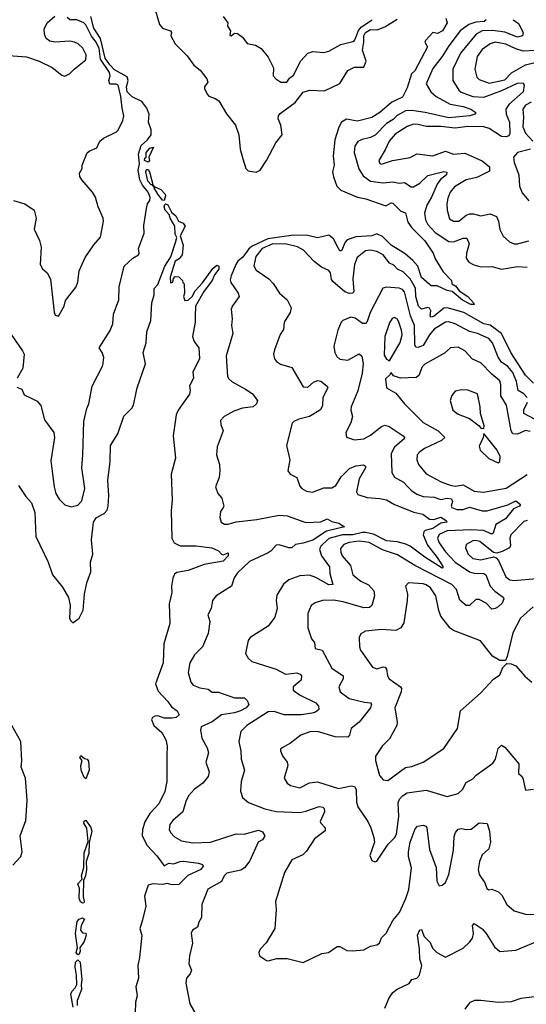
# Model space of a CAD drawing. Extents: x 1468344 to 1613994, y 525695 to 643861.
# Tile 329 of 427: x 1543402 to 1546570, y 620272 to 626425. Entities that reach past the tile are written whole.
import ezdxf

# ---------------------------------------------------------------- set-up
doc = ezdxf.new("R2010")
doc.units = 0

msp = doc.modelspace()

# ---------------------------------------------------------------- linework, layer by layer
at = {"layer": '0CON10XD'}
for points in [[(1543305.9, 626204.1), (1543445, 626192.5), (1543525, 626166), (1543605, 626126), (1543665, 626078.8), (1543685, 626071.2), (1543714.1, 626085.9), (1543743.2, 626116.8), (1543815, 626173.8), (1543817.1, 626205), (1543797.6, 626247.6), (1543767.1, 626275), (1543744.6, 626284.6), (1543715, 626290.5), (1543625, 626285.5), (1543591.7, 626291.7), (1543567.9, 626307.9), (1543557.1, 626335), (1543555.5, 626365.5), (1543573.2, 626405), (1543622.1, 626447.9)], [(1543385, 624128.8), (1543415.6, 624115.6), (1543430.7, 624080.7), (1543478.6, 624058.6), (1543511.7, 624041.7), (1543534.2, 624015), (1543557.5, 623925), (1543616, 623845), (1543620, 623815), (1543597.7, 623667.7), (1543617.1, 623505), (1543629.2, 623465), (1543649.2, 623429.2), (1543685, 623393.3), (1543725, 623381.2), (1543765, 623392), (1543791.4, 623418.6), (1543809.2, 623495), (1543790, 623625), (1543797.8, 623705), (1543802.3, 623915), (1543821.1, 623995), (1543834.5, 624025.5), (1543854.5, 624135.5), (1543922.9, 624265), (1543927.5, 624315), (1543918.8, 624345), (1543900, 624375), (1543968.2, 624481.8), (1543985.6, 624525), (1543989.4, 624585), (1544021.8, 624675), (1544023.8, 624756.2), (1544055.6, 624884.4), (1544108.8, 624935), (1544145.7, 624955), (1544150, 624965), (1544145.5, 624995), (1544180, 625090), (1544178.3, 625138.3), (1544195.8, 625245), (1544201.2, 625275), (1544216, 625295), (1544218.7, 625315), (1544205, 625348.2), (1544170.2, 625390.2), (1544153.3, 625425), (1544143.8, 625485), (1544150.6, 625525), (1544144.7, 625585), (1544161.8, 625638.2), (1544202.2, 625675), (1544224, 625705), (1544225, 625736.7), (1544207.4, 625785), (1544212.1, 625835), (1544197.1, 625872.9), (1544165, 625913.2), (1544105, 625943.1), (1544074.3, 625975), (1544069.4, 626005), (1544081.4, 626045), (1544075, 626067.9), (1543995, 626112.1), (1543965, 626142.3), (1543935.8, 626185), (1543908, 626308), (1543865, 626371.2), (1543847.1, 626445)], [(1544042, 625872), (1544034.3, 625945), (1544017.3, 626015), (1544005, 626022.9), (1543965, 626022.5), (1543960, 626045), (1543968.1, 626075), (1543964.8, 626095), (1543907.8, 626177.8), (1543898.5, 626245), (1543881.4, 626285), (1543851, 626321), (1543815, 626392), (1543802.4, 626405), (1543760, 626425), (1543714.8, 626424.8), (1543699.4, 626439.4)], [(1544250.6, 626479.4), (1544276.2, 626395), (1544295, 626371.8), (1544345.8, 626355), (1544351.4, 626345), (1544348.1, 626325), (1544373.4, 626273.4), (1544449.6, 626199.6), (1544491.2, 626141.2), (1544529.8, 626109.8), (1544572.9, 626055), (1544579.2, 626035), (1544557.5, 626005), (1544557.1, 625995), (1544575, 625958.8), (1544585, 625946.2), (1544625, 625932), (1544646.9, 625916.9), (1544695, 625836.2), (1544750.8, 625765), (1544772.9, 625705), (1544780, 625615), (1544797.8, 625555), (1544816, 625495), (1544830.3, 625480.3), (1544881.7, 625471.7), (1544905, 625484.3), (1544946.4, 625545), (1545004.7, 625655.3), (1545042.5, 625705), (1545034.9, 625765), (1545019, 625805), (1545021, 625825), (1545030.4, 625839.6), (1545125, 625907.1), (1545175, 625971.1), (1545215, 625984), (1545309, 625981), (1545405, 626025.2), (1545455, 626107.4), (1545495, 626128), (1545555, 626129), (1545567.8, 626165), (1545545.4, 626235), (1545555.1, 626285), (1545554.5, 626325), (1545564.3, 626345), (1545595, 626363.8), (1545637.7, 626362.3), (1545685, 626380), (1545761.7, 626428.3)], [(1546067.1, 626435), (1546075.6, 626405), (1546045.4, 626355), (1546015, 626339.1), (1545985, 626345.7), (1545939.6, 626295), (1545935.6, 626285), (1545953.1, 626255), (1545874, 626105), (1545852.5, 626087.5), (1545825, 625998.8), (1545795, 625941.2), (1545730, 625910), (1545654.5, 625845), (1545605, 625813.5), (1545515, 625791.8), (1545445, 625803.8), (1545415, 625784.6), (1545397.1, 625752.9), (1545373.9, 625675), (1545363.4, 625575), (1545368.9, 625515), (1545359.2, 625475), (1545363.6, 625443.6), (1545385.5, 625385), (1545410.1, 625360.1), (1545515, 625315.2), (1545565.8, 625305.8), (1545685, 625264.5), (1545696.1, 625263.9), (1545725, 625281.4), (1545735, 625278.1), (1545785, 625229.4), (1545815, 625218.8), (1545830.3, 625160.3), (1545855.2, 625125.2), (1545935, 625043.3), (1545988.1, 624965), (1546001.1, 624931.1), (1546050, 624850), (1546103.3, 624795), (1546105, 624773.3), (1546129.3, 624759.3), (1546150.7, 624730.7), (1546204.3, 624695), (1546240.6, 624655), (1546243.3, 624645), (1546224.3, 624645), (1546172, 624672), (1546106.9, 624726.9), (1546075, 624731.9), (1546012.3, 624762.3), (1545975, 624761.2), (1545965, 624770), (1545915, 624813.1), (1545891.2, 624885), (1545859.8, 624919.8), (1545811.8, 624961.8), (1545725, 625015.3), (1545671, 625071), (1545635, 625086.4), (1545605, 625074.1), (1545505, 625068.5), (1545450.1, 625049.9), (1545437.6, 625035), (1545415, 624980.5), (1545405, 624981.5), (1545395, 624994.6), (1545365, 625056.2), (1545335, 625078.7), (1545265, 625062.6), (1545205, 625076.7), (1545115, 625078.9), (1544954.6, 625055.4), (1544855, 625008.9), (1544835, 624993.1), (1544798.5, 624941.5), (1544767, 624915), (1544753.6, 624895), (1544723.8, 624825), (1544719.4, 624799.4), (1544722.9, 624782.9), (1544768.9, 624715), (1544774.3, 624695.7), (1544732.2, 624637.8), (1544724.4, 624615), (1544730.5, 624555), (1544726.5, 624515), (1544734.4, 624465), (1544693.6, 624325), (1544702.5, 624195), (1544709.8, 624179.8), (1544731.1, 624161.1), (1544815, 624116.7), (1544855, 624088.6), (1544890, 624045), (1544883.8, 624025), (1544861.2, 624005), (1544795, 623996.9), (1544740.4, 623979.6), (1544680, 623945), (1544658.7, 623921.3), (1544660, 623895), (1544675.6, 623855), (1544636.4, 623755), (1544633.1, 623705), (1544651.5, 623645), (1544652.9, 623605), (1544648.6, 623565), (1544626, 623505), (1544640.8, 623465), (1544665.8, 623435.8), (1544678.8, 623385), (1544675, 623377.5), (1544657.5, 623352.5), (1544654.3, 623314.3), (1544662, 623285), (1544682.5, 623272.5), (1544705, 623271.5), (1544755, 623288), (1544885, 623301), (1545025, 623328.5), (1545075, 623324.7), (1545192, 623282), (1545285, 623287.6), (1545325, 623306), (1545355, 623288.8), (1545398.5, 623278.5), (1545432.5, 623255), (1545320.3, 623229.7), (1545235, 623172.5), (1545175, 623153), (1545127.5, 623145), (1545105, 623123.8), (1545085, 623124.2), (1545025, 623144.3), (1545005, 623140.8), (1544974, 623105), (1544956.2, 623093.8), (1544840.2, 623039.8), (1544765, 622968), (1544742.8, 622937.2), (1544726.2, 622885), (1544630, 622825), (1544608, 622795), (1544598.6, 622745), (1544578.9, 622705), (1544590.6, 622665), (1544581.4, 622588.6), (1544544.5, 622505), (1544495.4, 622455), (1544465.4, 622405), (1544456.2, 622346.2), (1544472, 622285), (1544486.4, 622266.4), (1544528.8, 622248.8), (1544580.5, 622240.5), (1544605, 622222), (1544645, 622222.3), (1544745, 622188.2), (1544807.2, 622187.2), (1544825, 622171.2), (1544835.6, 622145), (1544819.1, 622125), (1544783.5, 622105), (1544745, 622092.5), (1544665, 622080.6), (1544605, 622037.9), (1544537.1, 622005), (1544531.9, 621985), (1544541.1, 621935), (1544574.4, 621875), (1544583, 621843), (1544567.1, 621785), (1544587.1, 621725), (1544580, 621695), (1544547.1, 621655), (1544495, 621615.5), (1544458.5, 621575), (1544440.7, 621539.3), (1544422.2, 621475), (1544360.1, 621419.9), (1544341.1, 621395), (1544337.8, 621365), (1544344.7, 621344.7), (1544369.4, 621319.4), (1544415, 621294.4), (1544485, 621281.1), (1544595, 621284.4), (1544755, 621338.1), (1544805, 621335.9), (1544895, 621359.7), (1544920.9, 621350.9), (1544935.8, 621325), (1544920.6, 621299.4), (1544894.4, 621285), (1544841.8, 621168.2), (1544808.6, 621125), (1544785, 621111.1), (1544697.9, 621092.1), (1544680, 621075), (1544665, 621040), (1544577.7, 620992.3), (1544541.2, 620895), (1544540, 620815), (1544522, 620785), (1544514, 620755), (1544483.8, 620735), (1544474.2, 620715.8), (1544482, 620655), (1544464.2, 620575), (1544460.8, 620525), (1544477.1, 620485), (1544467.5, 620462.5), (1544444.4, 620435.6), (1544442, 620405), (1544466, 620275), (1544511.2, 620195)], [(1544675.6, 626445), (1544703.1, 626405), (1544702.5, 626385), (1544720, 626355), (1544717, 626327), (1544725, 626324.2), (1544745, 626340), (1544765, 626339.2), (1544796, 626315), (1544825, 626276.7), (1544877.5, 626265), (1544911.2, 626245), (1544955, 626190), (1544988.6, 626125), (1544986.7, 626075), (1545003.3, 626055), (1545034.4, 626034.4), (1545072.5, 626035), (1545090.3, 626059.7), (1545115, 626078), (1545161.1, 626168.9), (1545203.3, 626215), (1545235, 626225.7), (1545305, 626220), (1545335, 626227.5), (1545409.7, 626270.3), (1545485, 626289.4), (1545495, 626295.7), (1545507.7, 626325), (1545521.9, 626358.1), (1545539.4, 626380.6), (1545606.7, 626425)], [(1546319.6, 626425), (1546306.5, 626413.5), (1546255, 626410), (1546210.4, 626395), (1546157.2, 626355), (1546085, 626262.3), (1546045, 626195.4), (1545985, 626120.5), (1545943.9, 626025), (1545972.7, 625975), (1546006.4, 625945), (1546095, 625897), (1546175, 625883.1), (1546222.5, 625865), (1546253.8, 625845), (1546248.8, 625835), (1546216.2, 625823.8), (1546085, 625810.7), (1545937.5, 625845), (1545855, 625857.3), (1545813.9, 625856.1), (1545763.4, 625826.6), (1545737.8, 625802.2), (1545695, 625775.3), (1545625, 625702.5), (1545595, 625688.1), (1545543, 625677), (1545516.9, 625663.1), (1545498.9, 625635), (1545493.6, 625595), (1545522.2, 625492.2), (1545550.1, 625450.1), (1545596.7, 625416.7), (1545675, 625404.7), (1545735, 625411.1), (1545774.2, 625404.2), (1545807.5, 625407.5), (1545851.2, 625381.2), (1545865, 625380), (1545905, 625404.1), (1545955, 625451.3), (1546055, 625477.1), (1546072.7, 625472.7), (1546072.2, 625455), (1546034.3, 625425.7), (1546012, 625398), (1545978.3, 625315), (1545948.6, 625265), (1545934.2, 625215), (1545939.4, 625175), (1545955.4, 625145), (1546001.3, 625095), (1546085, 625039.7), (1546115, 625035.8), (1546175, 625060.3), (1546198.8, 625058.8), (1546213.3, 625025), (1546195.4, 624965), (1546194.5, 624935), (1546210.5, 624910.5), (1546242.4, 624892.4), (1546285, 624880.7), (1546355, 624883.5), (1546415, 624865.4), (1546515, 624882.4), (1546575, 624879.4)], [(1546487.8, 626425), (1546520.4, 626400.4), (1546549.6, 626345), (1546546.9, 626325), (1546515, 626314.8), (1546436.2, 626346.2), (1546361.8, 626358.2), (1546295, 626354.5), (1546256.6, 626335), (1546159.5, 626215), (1546111.8, 626115), (1546111.8, 626045), (1546148.2, 625985), (1546162.7, 625972.7), (1546235, 625945.6), (1546305, 625941.6), (1546417.9, 625982.1), (1546515, 626027.8), (1546549.6, 626029.6), (1546557.1, 626015), (1546550.2, 625975), (1546460.5, 625895), (1546443.1, 625865), (1546444.3, 625835), (1546465.2, 625785), (1546466.7, 625713.3), (1546461.2, 625698.8), (1546445, 625692.3), (1546415, 625694.7), (1546337.5, 625745), (1546305, 625755.9), (1546205, 625758.3), (1546125, 625746.7), (1546035, 625757.1), (1545945, 625757.4), (1545895, 625770.5), (1545865, 625771.6), (1545825, 625756.9), (1545750.7, 625709.3), (1545712.8, 625665), (1545687.7, 625612.3), (1545647.1, 625545), (1545655, 625525.8), (1545665, 625521.8), (1545734, 625546), (1545845, 625563.2), (1545885, 625586.6), (1545985, 625573.3), (1546065, 625603.9), (1546115.4, 625585.4), (1546185, 625590.4), (1546295, 625543.6), (1546339.5, 625505), (1546340.6, 625479.4), (1546261.4, 625438.6), (1546195, 625423.4), (1546120.3, 625379.7), (1546095, 625347.8), (1546080.1, 625309.9), (1546072.8, 625275), (1546075.4, 625235), (1546090.9, 625180.9), (1546115, 625166.2), (1546147.5, 625165), (1546195, 625202.8), (1546215, 625211.3), (1546240.9, 625210.9), (1546285, 625199.1), (1546345, 625212.5), (1546384.7, 625194.7), (1546395.3, 625165), (1546405, 625113.8), (1546425, 625072), (1546465, 625035.8), (1546494.4, 625024.4), (1546515, 625024.3), (1546585, 625042.2)], [(1546627.3, 626232.7), (1546551.5, 626228.5), (1546505, 626242.7), (1546442.5, 626272.5), (1546375, 626284.1), (1546344.4, 626275), (1546295, 626238.9), (1546261.9, 626195), (1546247.7, 626115), (1546261.8, 626065), (1546275, 626051.5), (1546338.1, 626028.1), (1546435, 626050), (1546478, 626092), (1546565, 626143.4), (1546625, 626158.4)], [(1543363.8, 625295), (1543435, 625274.3), (1543492, 625235), (1543505.6, 625185), (1543492, 625115), (1543526.2, 625045), (1543536.4, 625003.6), (1543530, 624895), (1543545, 624867.5), (1543575, 624842.5), (1543594, 624804), (1543617, 624597), (1543625, 624577.5), (1543645, 624572.5), (1543680, 624635), (1543689.3, 624670.7), (1543756, 624755), (1543766, 624785), (1543774.2, 624855), (1543811.1, 624938.9), (1543865, 625017.5), (1543907.7, 625065), (1543926, 625165), (1543924.6, 625185), (1543893.5, 625255), (1543876.7, 625315), (1543856.9, 625346.9), (1543790, 625425), (1543778.8, 625445), (1543776.7, 625465), (1543792.5, 625495), (1543793.8, 625516.2), (1543825, 625592.5), (1543836.4, 625603.6), (1543885, 625623.3), (1543904, 625665), (1543925.8, 625685), (1544008, 625725), (1544017.1, 625735), (1544047.5, 625795), (1544053.6, 625823.6), (1544042, 625872)], [(1546600.4, 625909.6), (1546565, 625891.1), (1546548.9, 625865), (1546552.6, 625815), (1546548, 625755), (1546566.2, 625715), (1546610, 625665)], [(1544205, 625534.2), (1544182.1, 625545), (1544185, 625559.2), (1544193.8, 625565), (1544192.7, 625595), (1544215, 625623.1), (1544239.2, 625629.2), (1544210.8, 625565), (1544214, 625545), (1544205, 625534.2)], [(1546597.1, 625615), (1546514.8, 625595.2), (1546490.5, 625565), (1546493.5, 625533.5), (1546524.5, 625455), (1546527.5, 625385), (1546543.5, 625343.5), (1546585, 625293.1)], [(1544305, 625296), (1544295, 625296.5), (1544265, 625334.8), (1544242.3, 625375), (1544243.4, 625383.3), (1544242.5, 625383.7), (1544235, 625384.5), (1544233, 625393), (1544225, 625393.4), (1544203.4, 625415), (1544190.4, 625475), (1544195, 625488.9), (1544205, 625488.9), (1544213.8, 625475), (1544236.4, 625386.4), (1544242.5, 625383.7), (1544243.4, 625383.3), (1544285, 625364.5), (1544312.5, 625335), (1544314.7, 625325), (1544305, 625296)], [(1543394.6, 623515), (1543440, 623445), (1543475.9, 623405.9), (1543497.1, 623345), (1543503.2, 623195), (1543580.9, 623035), (1543607.1, 622955), (1543669.2, 622879.2), (1543708.2, 622815), (1543718.5, 622765), (1543714, 622685), (1543719.5, 622669.5), (1543735, 622656.7), (1543775, 622684.2), (1543800, 622735), (1543807.5, 622835), (1543822.8, 622905), (1543847, 622975), (1543846, 623035), (1543860.2, 623085), (1543850.7, 623175), (1543863.4, 623285), (1543882.9, 623315), (1543930, 623340), (1543949.4, 623360.6), (1543956.5, 623385), (1543959.4, 623450.6), (1543954.3, 623545), (1543968.4, 623665), (1543970, 623765), (1544015, 623838), (1544053.1, 623946.9), (1544103.5, 623996.5), (1544113.6, 624016.4), (1544137.3, 624125), (1544188.8, 624275), (1544174.1, 624345.9), (1544194, 624405), (1544196.5, 624475), (1544222.2, 624545), (1544229.1, 624655), (1544243.1, 624705), (1544242.5, 624745), (1544265, 624770.8), (1544310.4, 624885), (1544347.1, 624942.9), (1544377.5, 625032.5), (1544384.5, 625064.5), (1544374.6, 625085), (1544372.2, 625135), (1544342.2, 625185), (1544336.6, 625206.6), (1544311.1, 625235), (1544305.8, 625255), (1544310, 625270), (1544315, 625274.5), (1544328.8, 625268.8), (1544352.4, 625222.4), (1544378.4, 625198.4), (1544394.4, 625165), (1544423.7, 625153.7), (1544436.2, 625135), (1544405.8, 625075), (1544424.5, 625015), (1544417.5, 624955), (1544399.5, 624930.5), (1544374.1, 624915.9), (1544342.9, 624815), (1544345, 624780), (1544360, 624785), (1544363, 624807), (1544375, 624820), (1544398.3, 624818.3), (1544420, 624795), (1544421.7, 624781.7), (1544430, 624775), (1544432.5, 624715), (1544427.5, 624695), (1544435, 624670), (1544455, 624672), (1544481.4, 624695), (1544499.4, 624730.6), (1544545, 624780), (1544610.2, 624869.8), (1544635, 624890.8), (1544647.5, 624885), (1544646.6, 624865), (1544619.5, 624830.5), (1544605.8, 624794.2), (1544554.5, 624725.5), (1544501.1, 624635), (1544499.2, 624569.2), (1544500, 624535), (1544482.9, 624445), (1544493.5, 624413.5), (1544523.3, 624375), (1544525.8, 624305), (1544485.8, 624225), (1544490, 624185), (1544463.6, 624136.4), (1544468.1, 624108.1), (1544464, 624085), (1544393.8, 623985), (1544380, 623955), (1544361.2, 623825), (1544375.8, 623685), (1544350, 623585), (1544356.2, 623425), (1544348.9, 623355), (1544352.7, 623185), (1544368.8, 623155), (1544405, 623138.1), (1544506.7, 623136.7), (1544604.4, 623124.4), (1544646.1, 623106.1), (1544664.1, 623084.1), (1544675, 623080), (1544705, 623092.5), (1544706, 623075), (1544675, 623040.4), (1544555, 623020.7), (1544455, 622983.2), (1544385, 622970.6), (1544370.2, 622959.8), (1544359.4, 622935), (1544352.5, 622885), (1544354.4, 622845), (1544336.5, 622775), (1544342.1, 622652.1), (1544304.6, 622525.4), (1544300, 622405), (1544252.2, 622275), (1544268.8, 622228.8), (1544328.9, 622165), (1544350.8, 622130.8), (1544387.5, 622105), (1544399.4, 622080.6), (1544381.2, 622065), (1544355, 622060.4), (1544305, 622061.1), (1544265, 622074.4), (1544246.8, 622073.2), (1544232, 622065), (1544227.3, 622052.7), (1544240, 622015), (1544290.2, 621970.2), (1544315.4, 621925.4), (1544323.4, 621886.6), (1544322, 621828), (1544321.6, 621665), (1544309.1, 621600.9), (1544271.8, 621525), (1544215, 621463.8), (1544185, 621412.7), (1544169.2, 621365), (1544167.1, 621325), (1544200.2, 621265), (1544260, 621200), (1544305, 621136.5), (1544335, 621154.8), (1544365, 621149.6), (1544405, 621165.4), (1544425, 621166.9), (1544520, 621155), (1544546.2, 621145), (1544548.6, 621135), (1544534.4, 621115), (1544452.7, 621077.3), (1544398.4, 621021.6), (1544355, 621018.7), (1544325, 621027.3), (1544295, 621021.8), (1544234.6, 621025.4), (1544205, 621016), (1544182.7, 620947.3), (1544190.8, 620885), (1544169.8, 620800.2), (1544153.5, 620743.5), (1544165.7, 620705), (1544151.9, 620565), (1544141.1, 620515), (1544145.6, 620435), (1544128.7, 620381.3), (1544137.7, 620325), (1544125.6, 620285), (1544124.6, 620215)], [(1546615, 624153.1), (1546565, 624202.7), (1546472.7, 624345), (1546416.1, 624465), (1546345, 624515.9), (1546305, 624524.8), (1546179.6, 624595), (1546098.8, 624618.8), (1546075, 624624.8), (1546055, 624621.7), (1545995, 624573.3), (1545975, 624565.6), (1545968.2, 624575), (1545972.3, 624605), (1545965, 624621.4), (1545955, 624625.5), (1545915, 624616.5), (1545896.6, 624635), (1545880, 624695), (1545876.3, 624746.3), (1545845, 624805.8), (1545799.7, 624849.7), (1545765.2, 624865.2), (1545741.6, 624891.6), (1545714.5, 624904.5), (1545675, 624955.3), (1545635, 624977.2), (1545595, 624985.4), (1545565, 624981.2), (1545511.9, 624938.1), (1545495.6, 624895), (1545485.2, 624805), (1545491.4, 624725), (1545483.3, 624716.7), (1545465, 624714.6), (1545435, 624724.6), (1545359.4, 624789.4), (1545351.7, 624801.7), (1545345, 624843.3), (1545335, 624858.6), (1545289.1, 624879.1), (1545243.8, 624913.8), (1545176.9, 624985), (1545139.2, 625005), (1545071.2, 625021.2), (1544985, 625023.6), (1544918.2, 624995), (1544878, 624945), (1544867.4, 624887.4), (1544880, 624860), (1544959.4, 624805), (1544987.1, 624777.1), (1545027.5, 624715), (1545073.8, 624675), (1545098.8, 624625), (1545093.8, 624595), (1545056, 624535), (1545051.7, 624488.3), (1545031.4, 624458.6), (1544995, 624362.5), (1544988.6, 624335), (1544996, 624305), (1545008.6, 624288.6), (1545033.2, 624273.2), (1545105, 624251.2), (1545175, 624131.2), (1545205, 624128), (1545239.5, 624160.5), (1545265, 624169.4), (1545285, 624165.8), (1545325.4, 624135.4), (1545330, 624125), (1545297.7, 624065), (1545295.4, 624015), (1545282.4, 623987.6), (1545215.2, 623944.8), (1545148.7, 623928.7), (1545116, 623915), (1545107, 623903), (1545071.5, 623765), (1545091.5, 623675), (1545080, 623605), (1545094.5, 623584.5), (1545135.8, 623565), (1545155, 623510), (1545166.2, 623495), (1545195, 623478), (1545233, 623473), (1545305, 623500.5), (1545355, 623499.2), (1545379.6, 623515), (1545412.2, 623567.8), (1545465, 623620.8), (1545505, 623638), (1545552.4, 623642.4), (1545564, 623635), (1545564.4, 623625), (1545524.5, 623555), (1545508.6, 623475), (1545517.5, 623457.5), (1545575, 623439.5), (1545655, 623433.8), (1545695, 623423.9), (1545745, 623395.4), (1545867.7, 623347.7), (1545924.2, 623334.2), (1545965, 623303.2), (1545992.4, 623302.4), (1546035, 623316.7), (1546068.1, 623295), (1546073.3, 623285), (1546035, 623278), (1545985, 623244.5), (1545937.5, 623232.5), (1545928.8, 623225), (1545926.1, 623205), (1545951.7, 623141.7), (1546013.5, 623065), (1546049.4, 623005), (1546045, 622998), (1545935, 623065.3), (1545845, 623135.4), (1545817.4, 623147.4), (1545762.7, 623162.7), (1545695, 623169.3), (1545615, 623210.1), (1545565, 623221), (1545545, 623221.3), (1545485, 623205.4), (1545420.6, 623205), (1545335, 623182.4), (1545285.3, 623135), (1545277.5, 623115), (1545288.8, 623075), (1545339.1, 623005), (1545341.4, 622965), (1545360, 622895), (1545335, 622893.3), (1545255, 622939.4), (1545215, 622953.2), (1545155, 622948.8), (1545085, 622924.4), (1545052.7, 622897.3), (1545010.7, 622829.3), (1545006.9, 622795), (1545012.5, 622745), (1544998, 622692), (1544956.2, 622635), (1544842.5, 622565), (1544831.2, 622545), (1544813.3, 622465), (1544830, 622435), (1544854.3, 622414.3), (1545006.4, 622366.4), (1545065, 622334.3), (1545135, 622342.9), (1545156.1, 622336.1), (1545164.2, 622325), (1545162.3, 622297.7), (1545111.4, 622255), (1545112.5, 622235), (1545152.5, 622205), (1545254.5, 622155), (1545271.1, 622135), (1545272.5, 622115), (1545252.1, 622097.9), (1545228.9, 622091.1), (1545165, 622081), (1545095, 622080.6), (1545055, 622080.2), (1544992.7, 622102.7), (1544955, 622100.6), (1544822.9, 622015), (1544785, 621977.5), (1544773.2, 621915), (1544786.1, 621855), (1544787.7, 621805), (1544808.5, 621735), (1544787.9, 621665), (1544783.4, 621603.4), (1544795.8, 621565), (1544833.1, 621533.1), (1544935, 621493.8), (1545006.7, 621476.7), (1545155, 621471), (1545191.9, 621478.1), (1545275, 621507.9), (1545297.5, 621505), (1545305.8, 621495), (1545308.6, 621475), (1545281.4, 621415), (1545284.5, 621404.5), (1545312.5, 621375), (1545312.9, 621357.1), (1545244.7, 621305.3), (1545195, 621228.1), (1545172.8, 621207.2), (1545105, 621174.3), (1545058.2, 621095), (1545001.9, 620915), (1545005.6, 620865), (1544998, 620745), (1544944.1, 620655.9), (1544905, 620617.5), (1544897.5, 620595), (1544902.5, 620575), (1544945, 620546.7), (1544955, 620543.8), (1545011.2, 620558.8), (1545075, 620558), (1545175, 620533.8), (1545291.2, 620588.8), (1545333.6, 620596.4), (1545387, 620633), (1545405, 620633.3), (1545448.8, 620608.8), (1545484.2, 620605.8), (1545555, 620612.9), (1545595, 620635.8), (1545635.8, 620644.2), (1545651.2, 620655), (1545665, 620686.7), (1545694.3, 620715.7), (1545735.7, 620795), (1545777.5, 620845), (1545817, 620933), (1545835, 620990), (1545851.8, 621125), (1545832.8, 621195), (1545833.1, 621225), (1545844.7, 621285), (1545875, 621368.8), (1545888.8, 621385), (1545925, 621390.6), (1545941.2, 621385), (1545948.1, 621375), (1545965, 621240), (1546006.6, 621126.6), (1546011.1, 621041.1), (1546025, 621013.3), (1546045, 621016.7), (1546065, 621033.3), (1546085, 621083.3), (1546114.7, 621235.3), (1546119.4, 621320.6), (1546127.5, 621345), (1546145, 621365.6), (1546165, 621370.6), (1546194.6, 621364.6), (1546225, 621366.7), (1546275, 621406), (1546325, 621401.2), (1546340.9, 621355), (1546346.1, 621285), (1546335, 621243.1), (1546293.5, 621206.5), (1546277.1, 621165), (1546268.9, 621115), (1546275, 621083.8), (1546311.2, 621031.2), (1546323.8, 620995), (1546335, 620986.7), (1546355, 620991.2), (1546396.7, 620975), (1546416.2, 620955), (1546448.6, 620895), (1546495, 620855.6), (1546565, 620835.5), (1546635, 620832.9)], [(1546575.2, 624065), (1546555, 624086.9), (1546518.6, 624108.6), (1546509.8, 624165), (1546485, 624221.3), (1546455, 624258.2), (1546415, 624285.4), (1546395.2, 624315.2), (1546358.8, 624405), (1546335, 624433.7), (1546265, 624463.9), (1546215, 624476.2), (1546125, 624525.3), (1546085, 624537.2), (1546065, 624534.7), (1545995, 624491.4), (1545964.8, 624455), (1545925, 624389.1), (1545895, 624376.2), (1545879.6, 624379.6), (1545873.2, 624393.2), (1545871.7, 624515), (1545846.5, 624575), (1545808, 624725), (1545795, 624739.7), (1545775, 624747.8), (1545695, 624752.9), (1545673.3, 624746.7), (1545594.4, 624595.6), (1545575, 624538), (1545565, 624525.6), (1545545, 624525.5), (1545500.5, 624560.5), (1545472.5, 624565), (1545422, 624545), (1545412.5, 624535), (1545391.9, 624485), (1545365.7, 624385), (1545372.5, 624345), (1545385, 624320.8), (1545405, 624304.5), (1545455, 624296.7), (1545525, 624336.7), (1545541.7, 624321.7), (1545550, 624275), (1545543.8, 624216.2), (1545517.5, 624105), (1545475.5, 624005), (1545473.5, 623985), (1545482.7, 623945), (1545473.6, 623905), (1545442, 623845), (1545446.2, 623816.2), (1545495, 623798.6), (1545555, 623805.5), (1545595, 623827.7), (1545665, 623883.6), (1545685, 623891.8), (1545713.6, 623883.6), (1545800.8, 623825), (1545809.2, 623815), (1545807.1, 623805), (1545746.9, 623753.1), (1545724.7, 623715), (1545728.5, 623595), (1545745, 623565.7), (1545801.4, 623535), (1545827.3, 623507.3), (1545851.9, 623481.9), (1545885, 623460.4), (1545926, 623445), (1545995, 623440.2), (1546035, 623425.7), (1546075, 623435.2), (1546101.6, 623431.6), (1546108.9, 623415), (1546101.2, 623385), (1546105, 623376), (1546135, 623363.4), (1546175, 623364.2), (1546215, 623378.6), (1546295, 623355.7), (1546325, 623356.8), (1546455, 623393.5), (1546505, 623417.9), (1546533.1, 623395), (1546528, 623385), (1546490.7, 623369.3), (1546440.8, 623305), (1546379.5, 623270.5), (1546363.3, 623216.7), (1546355, 623210), (1546302.8, 623232.8), (1546225, 623237.7), (1546075, 623230.7), (1546025, 623207.3), (1546014.1, 623185), (1546025.9, 623155), (1546065, 623100), (1546125.4, 623035.4), (1546215, 622975.6), (1546245, 622967.1), (1546304.7, 622964.7), (1546316.6, 622956.6), (1546344.8, 622884.8), (1546373, 622853), (1546425.5, 622815.5), (1546430, 622805), (1546420.3, 622779.7), (1546395, 622755.8), (1546375, 622744.5), (1546355, 622742.2), (1546319.7, 622779.7), (1546275, 622802.2), (1546255, 622801.8), (1546215.3, 622764.7), (1546195, 622763.8), (1546155, 622796.9), (1546134.3, 622865), (1546105, 622896.5), (1545873.2, 623013.2), (1545765, 623080), (1545671.3, 623111.4), (1545587.9, 623157.9), (1545525, 623166.1), (1545462.9, 623157.1), (1545429.1, 623145), (1545408.7, 623121.3), (1545409.7, 623095), (1545418, 623075), (1545471.3, 623015), (1545485.5, 622955), (1545535, 622915.4), (1545583.3, 622893.2), (1545616.2, 622855), (1545621.5, 622825), (1545603.6, 622765), (1545589, 622751), (1545555, 622748.9), (1545425, 622787.9), (1545365, 622798.2), (1545295, 622795.3), (1545249.1, 622780.9), (1545224.3, 622765), (1545204.5, 622715), (1545204.4, 622625), (1545228, 622555), (1545245, 622532.5), (1545250.8, 622495), (1545294.7, 622484.7), (1545355, 622372.2), (1545424.3, 622325), (1545425.5, 622305), (1545397.5, 622255), (1545405.8, 622225), (1545462.7, 622182.7), (1545559.2, 622159.2), (1545596.7, 622155), (1545602, 622145), (1545595.4, 622125), (1545525.2, 622034.8), (1545475, 621995.7), (1545465.5, 621955), (1545455, 621940.6), (1545375, 621943.6), (1545265, 621977.7), (1545216.7, 621975), (1545160, 621955), (1545095, 621904.3), (1545042.5, 621875), (1545034, 621866), (1545033.9, 621856.1), (1545045.8, 621825), (1545074.3, 621784.3), (1545079.2, 621765), (1545056.2, 621685), (1545073.8, 621655), (1545095, 621639.2), (1545155, 621625.7), (1545215, 621656.2), (1545265, 621661.8), (1545395, 621620.4), (1545475, 621636.7), (1545495, 621633.1), (1545507.1, 621615), (1545508.8, 621535), (1545516.2, 621506.2), (1545578.6, 621415), (1545598.6, 621375)], [(1545715, 624293.8), (1545781.7, 624408.3), (1545793.1, 624455), (1545790.3, 624485), (1545773.2, 624535), (1545763.9, 624553.9), (1545745, 624564.4), (1545732.2, 624557.8), (1545715, 624530.8), (1545686, 624445), (1545681.7, 624328.3), (1545695, 624302.9), (1545715, 624293.8)], [(1543330, 624485), (1543420.8, 624355), (1543430.8, 624335), (1543421.7, 624248.3), (1543385.5, 624184.5)], [(1546595, 623851.8), (1546565, 623857.9), (1546515.6, 623834.4), (1546485, 623836.4), (1546475.8, 623855), (1546446.6, 624016.6), (1546411.8, 624075), (1546411.8, 624145), (1546405, 624168.5), (1546355, 624209.3), (1546285, 624281.5), (1546233, 624303), (1546185, 624356.2), (1546145, 624378.8), (1546096.2, 624373.8), (1546059.5, 624340.5), (1545935, 624273.1), (1545918.1, 624255), (1545898.6, 624201.4), (1545881.4, 624188.6), (1545784.5, 624184.5), (1545740.3, 624200.3), (1545725, 624220), (1545717.5, 624205), (1545690.3, 624179.7), (1545696.7, 624125), (1545755, 624090.8), (1545808.1, 624025), (1545925, 623906.9), (1546019.5, 623855), (1546060.6, 623815), (1546039.4, 623795), (1545934.4, 623745), (1545903.5, 623725), (1545887.3, 623705), (1545885.5, 623675), (1545896.5, 623645), (1545945, 623586.5), (1546036.8, 623536.8), (1546095, 623515.3), (1546125, 623510.6), (1546175, 623518.6), (1546245, 623477.7), (1546302.4, 623472.4), (1546445, 623498.4), (1546575, 623583.9)], [(1546305, 623870), (1546307.7, 623887.7), (1546283.6, 623963.6), (1546282.5, 624005), (1546265, 624086), (1546205, 624110.8), (1546165, 624112), (1546125, 624103.8), (1546104.4, 624075.6), (1546094, 624045), (1546110, 623985), (1546145, 623960.8), (1546215, 623933.3), (1546276, 623886), (1546285, 623872.5), (1546305, 623870)], [(1546625, 623926.1), (1546555.5, 623965), (1546555, 623987.5), (1546577.1, 624035)], [(1546395, 623656.7), (1546405, 623663.8), (1546406, 623695), (1546388, 623735), (1546305, 623840), (1546300, 623815), (1546275, 623760), (1546281.2, 623735), (1546335, 623682.9), (1546395, 623656.7)], [(1546575, 623295.3), (1546555, 623288.2), (1546473.1, 623205), (1546467.8, 623185), (1546471.4, 623138.6), (1546465, 623125.5), (1546418.3, 623101.7), (1546385, 623091.9), (1546365, 623095.6), (1546279.5, 623165), (1546255, 623171.1), (1546235, 623168.1), (1546195, 623145.6), (1546189.6, 623125), (1546205.7, 623085.7), (1546235, 623058.9), (1546285, 623050), (1546365, 623067.5), (1546381.5, 623061.5), (1546397.1, 623045), (1546442.4, 622942.4), (1546467.5, 622925), (1546495, 622920.6), (1546635, 622933.3)], [(1546613.8, 622756.2), (1546534.5, 622685), (1546485, 622592.5), (1546450, 622445), (1546439.3, 622420.7), (1546405, 622420), (1546358, 622448), (1546283.1, 622543.1), (1546115, 622608), (1546093.4, 622623.4), (1546036.6, 622696.6), (1546023.4, 622733.4), (1546005.2, 622825.2), (1545971.5, 622875), (1545945, 622894.2), (1545925, 622900.2), (1545833.8, 622906.2), (1545815.8, 622885), (1545826.9, 622835), (1545826.2, 622795), (1545803.6, 622656.4), (1545785, 622624.3), (1545755, 622608.1), (1545665, 622613.9), (1545565, 622604.3), (1545535, 622588), (1545525.7, 622565), (1545526.9, 622505), (1545533.1, 622485), (1545608.5, 622378.5), (1545635, 622368.2), (1545675, 622380.5), (1545688.1, 622378.1), (1545696.4, 622366.4), (1545701.3, 622325), (1545712.1, 622305), (1545783, 622257), (1545790, 622245), (1545787.9, 622225), (1545748, 622125), (1545762.9, 622035), (1545760, 622015), (1545715, 621932), (1545668.1, 621885), (1545626.3, 621823.7), (1545626.5, 621795), (1545651.7, 621701.7), (1545675, 621675.8), (1545705, 621671.4), (1545815, 621752), (1545855, 621758.1), (1545925, 621784.2), (1546055, 621870), (1546140.8, 621995), (1546159.2, 622105), (1546284.4, 622215.6), (1546365, 622303.8), (1546405, 622330), (1546424.1, 622375.9), (1546448.3, 622401.7), (1546475, 622400), (1546505, 622388), (1546562, 622322), (1546605.6, 622285.6)], [(1543359.2, 621140.7), (1543410, 621195), (1543416.9, 621225), (1543404.3, 621325.7), (1543440, 621420), (1543448, 621548), (1543439.5, 621685), (1543411.8, 621755), (1543415.5, 621794.5), (1543409.2, 621915), (1543353.6, 622013.6)], [(1545598.6, 621375), (1545617.1, 621315), (1545620, 621285), (1545592.3, 621202.3), (1545605, 621170), (1545623.3, 621163.3), (1545635, 621166.7), (1545706.2, 621273.8), (1545745, 621312.2), (1545759.3, 621335), (1545772.7, 621445), (1545768.3, 621531.7), (1545776.9, 621553.1), (1545795, 621574.6), (1545825.8, 621594.2), (1545945, 621609.6), (1546075, 621571.1), (1546145, 621589.2), (1546172, 621615), (1546195, 621658), (1546235, 621680.8), (1546256.6, 621703.4), (1546360.9, 621779.1), (1546376.7, 621805), (1546395, 621870), (1546415, 621891.2), (1546435, 621880), (1546523.1, 621775), (1546521.9, 621715), (1546535, 621701.2), (1546548.8, 621685), (1546565, 621610), (1546615, 621617.5)], [(1543815, 621682), (1543805, 621689.4), (1543786.1, 621735), (1543785.4, 621765), (1543792.9, 621795), (1543778.9, 621815), (1543785, 621827.8), (1543807.7, 621807.7), (1543825, 621804), (1543831.5, 621791.5), (1543836.8, 621735), (1543815, 621682)], [(1543795, 620903.3), (1543783, 620913), (1543773.6, 620935), (1543776.9, 620995), (1543766.2, 621025), (1543792.3, 621055), (1543788.8, 621075), (1543802.5, 621127.5), (1543805, 621218.8), (1543830.8, 621289.2), (1543821.9, 621371.9), (1543802.9, 621405), (1543805, 621415.6), (1543815, 621422.2), (1543846.4, 621376.4), (1543853.9, 621355), (1543836.2, 621283.8), (1543835.5, 621214.5), (1543817.6, 621165), (1543820, 621115), (1543814, 621075), (1543801.4, 621045), (1543799.1, 620945), (1543804.5, 620915), (1543803.1, 620906.9), (1543795, 620903.3)], [(1543765, 620581.8), (1543756.2, 620595), (1543764.7, 620625), (1543750.3, 620715), (1543760.7, 620789.3), (1543775, 620804.2), (1543795, 620811.8), (1543807.9, 620805), (1543787, 620765), (1543781.5, 620735), (1543795, 620718.2), (1543815, 620716.5), (1543817.7, 620705), (1543805.8, 620665), (1543778.8, 620625), (1543781.3, 620605), (1543775, 620584.5), (1543765, 620581.8)], [(1545685, 620247.5), (1545711.2, 620308.8), (1545735.1, 620344.9), (1545763.2, 620366.8), (1545838.4, 620401.6), (1545855, 620426.9), (1545885, 620435.5), (1545902.1, 620455), (1545916.5, 620515), (1545904.7, 620555), (1545902.9, 620617.1), (1545890.4, 620705), (1545905, 620738.1), (1545915, 620739.2), (1545931.8, 620695), (1545969.1, 620659.1), (1545983.3, 620623.3), (1546010, 620595), (1546065, 620566.9), (1546176.2, 620623.8), (1546218.1, 620661.9), (1546232.9, 620685), (1546239.3, 620715), (1546234.4, 620765.6), (1546245, 620776.2), (1546295, 620744.4), (1546320, 620715), (1546371.4, 620631.4), (1546405, 620602.9), (1546505, 620609.6), (1546665, 620677.5)], [(1543736.5, 620253.5), (1543721.2, 620335), (1543727.5, 620352.5), (1543749.7, 620375), (1543758.9, 620395), (1543758.4, 620455), (1543748.1, 620505), (1543750.4, 620535), (1543765, 620550), (1543780.7, 620535), (1543791.8, 620425), (1543786.1, 620395), (1543788.8, 620365), (1543762.5, 620295), (1543761.6, 620265)], [(1546620.9, 620319.1), (1546535, 620308.5), (1546475, 620286.9), (1546395, 620282.8), (1546285, 620295.5), (1546246.2, 620295), (1546215, 620281.1), (1546185, 620240.9)]]:
    msp.add_lwpolyline(points, dxfattribs=at)

doc.saveas('drawing.dxf')
